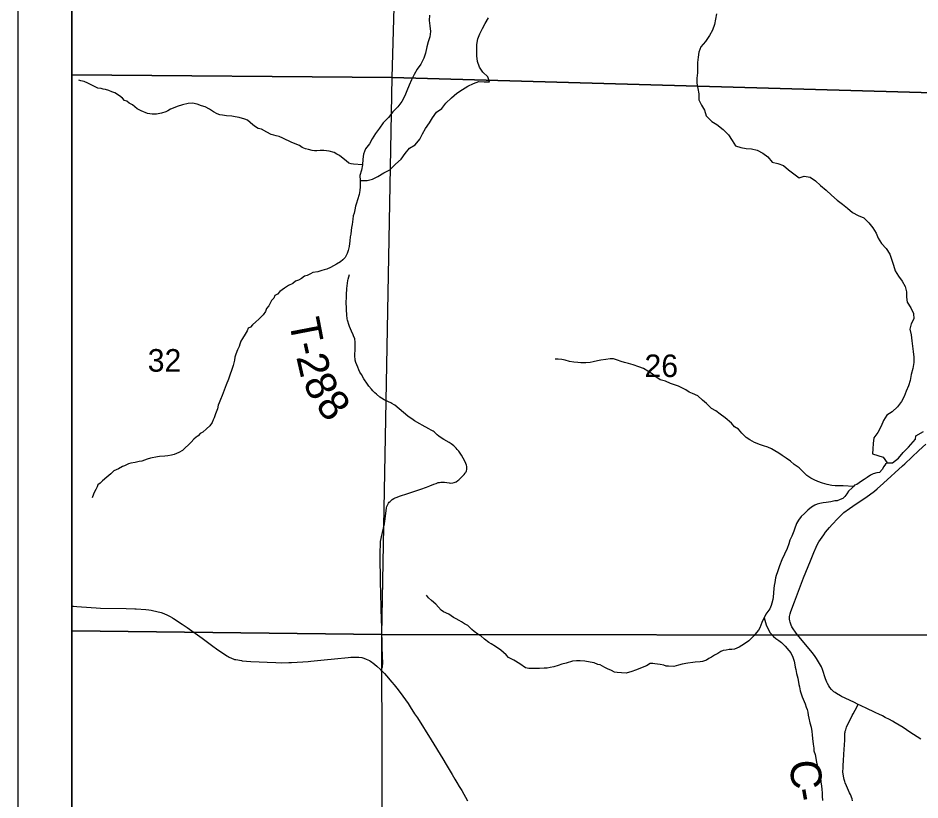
# Model space of a CAD drawing. Extents: x 0 to 34, y 0 to 22.
# Drawn here: x 18.5 to 20.172, y 15.359 to 16.809 of the extents above; entities that cross this region are included whole.
import ezdxf

# ---------------------------------------------------------------- set-up
doc = ezdxf.new("R2010")
doc.units = 0
for name, color, linetype in [('GM_X_Corporation', 7, 'Continuous'), ('GM_X_County_Road', 7, 'Continuous'), ('GM_X_County_Road_Text', 7, 'Continuous'), ('GM_X_Major_Lake', 7, 'Continuous'), ('GM_X_Minor_River', 7, 'Continuous'), ('GM_X_Section_Text', 7, 'Continuous'), ('GM_X_Township_Road', 7, 'Continuous'), ('GM_X_Township_Road_Text', 7, 'Continuous'), ('SH_Data', 7, 'Continuous')]:
    doc.layers.add(name, color=color, linetype=linetype)

msp = doc.modelspace()

# ---------------------------------------------------------------- linework, layer by layer
at = {"layer": 'GM_X_Corporation'}
for points in [[(18.6, 19.2331), (18.6, 14.6606), (18.9216, 14.6592), (19.4007, 14.6554), (19.8855, 14.6528), (20.2016, 14.6512), (20.203, 14.81), (20.1987, 15.2691), (20.2208, 16.9558), (20.2471, 18.8539), (20.254, 19.2058), (20.065, 19.208), (18.9898, 19.2261)], [(18.6, 17.7098), (18.6, 16.7037), (19.1937, 16.6992), (19.222, 17.6968)], [(20.2237, 17.6792), (20.2179, 16.6698), (19.1937, 16.6992), (19.222, 17.6968)], [(18.6, 16.7037), (18.6, 15.673), (19.1743, 15.6658), (19.1937, 16.6992)], [(19.1937, 16.6992), (20.2179, 16.6698), (20.1931, 15.6647), (19.1743, 15.6658)], [(18.6, 15.673), (18.6, 14.6612), (19.1768, 14.6588), (19.1743, 15.6658)], [(20.1931, 15.6647), (20.2028, 14.6536), (19.1768, 14.6588), (19.1743, 15.6658)]]:
    msp.add_lwpolyline(points, close=True, dxfattribs=at)
at = {"layer": 'GM_X_County_Road'}
for points in [[(18.6, 15.7185), (18.6029, 15.7184), (18.6087, 15.7179), (18.6357, 15.7158), (18.645, 15.7152), (18.6528, 15.7148), (18.7003, 15.7142), (18.7165, 15.7135), (18.7187, 15.7134), (18.7368, 15.7121), (18.7426, 15.7115), (18.7469, 15.711), (18.749, 15.7105), (18.7656, 15.7065), (18.7669, 15.706), (18.7759, 15.7026), (18.7817, 15.6996), (18.7865, 15.6971), (18.7883, 15.6959), (18.8043, 15.6853), (18.8133, 15.679), (18.8411, 15.6589), (18.8609, 15.6443), (18.8677, 15.6395), (18.887, 15.6266), (18.8898, 15.6249), (18.8915, 15.6241), (18.9, 15.6205), (18.9014, 15.6199), (18.9036, 15.6195), (18.914, 15.6176), (18.9155, 15.6174), (18.9318, 15.6161), (18.9472, 15.6152), (18.962, 15.6145), (18.9781, 15.6139), (18.9888, 15.6137), (19.0018, 15.6138), (19.0072, 15.6141), (19.0282, 15.6152), (19.038, 15.6161), (19.0425, 15.6166), (19.0672, 15.6187), (19.0869, 15.6209), (19.1122, 15.6234), (19.1169, 15.6238), (19.1249, 15.624), (19.1301, 15.624), (19.1319, 15.6237), (19.1371, 15.623), (19.1393, 15.6224), (19.144, 15.6211), (19.1455, 15.6205), (19.1512, 15.6177), (19.1533, 15.6164), (19.1557, 15.6148), (19.1575, 15.6135), (19.1652, 15.6072), (19.1717, 15.6012), (19.1734, 15.5992), (19.1756, 15.5972), (19.1792, 15.5934), (19.1832, 15.5891), (19.1931, 15.5777), (19.1974, 15.5726), (19.202, 15.5667), (19.2083, 15.5586), (19.2231, 15.5377), (19.2268, 15.5321), (19.2352, 15.5188), (19.2403, 15.5112), (19.2655, 15.4706), (19.2872, 15.4352), (19.2934, 15.4251), (19.3045, 15.4066), (19.3096, 15.3979), (19.3136, 15.3913), (19.318, 15.3838), (19.3224, 15.3765), (19.3333, 15.3577)], [(20.0481, 15.5186), (20.0515, 15.5255), (20.0571, 15.5363)], [(20.0468, 15.3575), (20.0459, 15.3609), (20.0428, 15.369), (20.0412, 15.3726), (20.0355, 15.3854), (20.0332, 15.3911), (20.0325, 15.3933), (20.0314, 15.3972), (20.0307, 15.4002), (20.0299, 15.4034), (20.0295, 15.4074), (20.0292, 15.4106), (20.0296, 15.4196), (20.0297, 15.4239), (20.0301, 15.4317), (20.0309, 15.4438), (20.0315, 15.4529), (20.0324, 15.4697), (20.0328, 15.4828), (20.033, 15.4848), (20.0335, 15.4868), (20.0342, 15.4894), (20.0358, 15.4943), (20.0378, 15.4986), (20.0407, 15.5043), (20.0465, 15.5155), (20.0481, 15.5186)]]:
    msp.add_lwpolyline(points, dxfattribs=at)
at = {"layer": 'GM_X_Major_Lake'}
for points in [[(19.2627, 16.8144), (19.262, 16.8045), (19.2631, 16.795), (19.2643, 16.7844), (19.2635, 16.7745), (19.2605, 16.765), (19.2579, 16.7556), (19.2552, 16.7442), (19.2522, 16.7347), (19.2465, 16.724), (19.2397, 16.7146), (19.2344, 16.7043), (19.2291, 16.6944), (19.2253, 16.6849), (19.2208, 16.6743), (19.217, 16.6648), (19.2117, 16.6542), (19.2042, 16.6447), (19.1947, 16.6352), (19.1868, 16.6249), (19.1769, 16.6147), (19.1701, 16.6052), (19.1626, 16.5953), (19.1565, 16.5854), (19.1512, 16.576), (19.144, 16.5665), (19.1402, 16.557), (19.1391, 16.5475), (19.1387, 16.5369), (19.1365, 16.527), (19.1338, 16.5175), (19.1342, 16.508), (19.1471, 16.508), (19.1569, 16.5107), (19.1671, 16.5153), (19.1781, 16.5221), (19.1891, 16.5278), (19.1997, 16.5384), (19.2099, 16.5476), (19.2175, 16.5578), (19.2258, 16.5681), (19.236, 16.5741), (19.2451, 16.5844), (19.25, 16.5947), (19.2553, 16.6041), (19.2625, 16.6148), (19.2681, 16.6243), (19.2757, 16.6345), (19.2856, 16.6417)], [(19.2856, 16.6417), (19.2931, 16.6512), (19.3037, 16.6615), (19.3135, 16.6699), (19.3238, 16.6767), (19.3336, 16.6828), (19.3442, 16.6877), (19.354, 16.6915), (19.3639, 16.6908), (19.3741, 16.6908), (19.3711, 16.7003), (19.3616, 16.7086), (19.3555, 16.7181), (19.3514, 16.7287), (19.3506, 16.739), (19.3506, 16.7496), (19.3502, 16.7602), (19.3525, 16.7705), (19.3563, 16.7799), (19.3608, 16.7898), (19.3657, 16.7993), (19.3721, 16.8099)], [(19.7946, 16.8168), (19.7908, 16.7971), (19.787, 16.7865), (19.7817, 16.777), (19.7742, 16.766), (19.7659, 16.7561), (19.7621, 16.7462), (19.7606, 16.7364), (19.7598, 16.7269), (19.7598, 16.7075), (19.7583, 16.698), (19.7583, 16.6885), (19.7602, 16.6783), (19.7617, 16.6684), (19.7617, 16.6578), (19.7667, 16.6479), (19.7727, 16.6381), (19.7754, 16.6278), (19.786, 16.6176), (19.7955, 16.6116), (19.8072, 16.6028), (19.8171, 16.5926), (19.8239, 16.5824), (19.8299, 16.5725), (19.8398, 16.5691), (19.8496, 16.5672)], [(19.8496, 16.5672), (19.8595, 16.5665), (19.8704, 16.5642), (19.8803, 16.5589), (19.8901, 16.5517), (19.8981, 16.5418), (19.9083, 16.5396), (19.9189, 16.5358), (19.9284, 16.5278), (19.9382, 16.5206), (19.9477, 16.5131), (19.9575, 16.5157), (19.9681, 16.5142), (19.978, 16.5074), (19.9878, 16.4987), (19.998, 16.49), (20.0079, 16.4805), (20.0181, 16.4714), (20.028, 16.4638), (20.0374, 16.4566), (20.0469, 16.4487), (20.0575, 16.4433), (20.0677, 16.4388), (20.0772, 16.4297), (20.0844, 16.4202), (20.0905, 16.4104), (20.0946, 16.4009), (20.1003, 16.3914), (20.1094, 16.3816), (20.1162, 16.3713), (20.123, 16.3508), (20.1261, 16.3406), (20.1321, 16.3307), (20.1389, 16.3212), (20.1446, 16.3114), (20.1469, 16.3015), (20.1469, 16.2917), (20.148, 16.2822), (20.1552, 16.2719), (20.1598, 16.2613), (20.1602, 16.2514), (20.1556, 16.242), (20.153, 16.2325), (20.1556, 16.2215), (20.1568, 16.2105), (20.1579, 16.2006), (20.1591, 16.1911), (20.1602, 16.1801), (20.1602, 16.1702), (20.1587, 16.1592), (20.1557, 16.1482), (20.1534, 16.1372), (20.1504, 16.1273), (20.1466, 16.1175), (20.1424, 16.1076), (20.1379, 16.0981), (20.1303, 16.0882), (20.1205, 16.0791), (20.1103, 16.073), (20.1042, 16.0631), (20.0997, 16.0521), (20.0936, 16.0404), (20.0864, 16.0305), (20.0849, 16.0199), (20.0842, 16.0104), (20.0838, 16.0009), (20.0936, 15.9982), (20.1039, 15.9948), (20.1111, 15.9846), (20.1209, 15.9842), (20.1319, 15.9933), (20.141, 16.0032), (20.1504, 16.0135), (20.1591, 16.0233), (20.1633, 16.0283)], [(20.1633, 16.0283), (20.1645, 16.0342), (20.1784, 16.0423)]]:
    msp.add_lwpolyline(points, dxfattribs=at)
at = {"layer": 'GM_X_Minor_River'}
for points in [[(19.1387, 16.5369), (19.1219, 16.5381), (19.1174, 16.5388), (19.1132, 16.5399), (19.1082, 16.5444), (19.1029, 16.5489), (19.0956, 16.5545), (19.091, 16.5571), (19.086, 16.56), (19.0765, 16.5626), (19.0671, 16.5639), (19.0599, 16.5635), (19.0538, 16.563), (19.0497, 16.5629), (19.0451, 16.5636), (19.0386, 16.5654), (19.033, 16.5669), (19.0265, 16.5694), (19.0219, 16.5728), (19.0074, 16.5783), (18.9906, 16.5864), (18.9842, 16.5893), (18.9785, 16.5908), (18.9739, 16.5919), (18.969, 16.5933), (18.9613, 16.5978), (18.951, 16.6029), (18.945, 16.6047), (18.9404, 16.6077), (18.9354, 16.6115), (18.9254, 16.6197), (18.9205, 16.6215), (18.9102, 16.6248), (18.9026, 16.6258), (18.8966, 16.6272), (18.8863, 16.6282), (18.8791, 16.6293), (18.8742, 16.63), (18.8689, 16.6318), (18.8624, 16.6351), (18.8551, 16.6403), (18.8467, 16.6448), (18.8402, 16.6466), (18.8323, 16.6495), (18.8231, 16.6513), (18.8156, 16.6508), (18.805, 16.6483), (18.7952, 16.6451), (18.7907, 16.6435), (18.7828, 16.64), (18.7779, 16.6373), (18.7738, 16.6353), (18.7659, 16.6329), (18.7564, 16.6312), (18.7489, 16.6307), (18.7401, 16.6325), (18.7283, 16.6373), (18.7211, 16.6406), (18.7119, 16.6481), (18.7058, 16.6514), (18.7016, 16.6548), (18.6974, 16.6566), (18.6939, 16.6607), (18.6878, 16.6648), (18.6794, 16.6708), (18.6737, 16.6722), (18.6684, 16.6748), (18.6623, 16.6766), (18.6581, 16.6773), (18.6539, 16.6784), (18.6482, 16.6795), (18.6402, 16.6828), (18.6345, 16.6861), (18.6292, 16.6883), (18.6223, 16.6916), (18.6166, 16.6927), (18.6124, 16.6941)], [(19.1342, 16.508), (19.1339, 16.4964), (19.1336, 16.4896), (19.1322, 16.4823), (19.1293, 16.472), (19.1275, 16.4662), (19.1257, 16.4601), (19.1243, 16.4536), (19.1229, 16.4475), (19.1214, 16.4422), (19.1208, 16.4361), (19.1194, 16.4265), (19.1179, 16.4208), (19.1173, 16.4151), (19.1166, 16.4086), (19.1159, 16.4036), (19.1153, 16.396), (19.1135, 16.3853), (19.1117, 16.378), (19.1103, 16.3727), (19.1062, 16.365), (19.1021, 16.3608), (19.0977, 16.3569), (19.0905, 16.3526), (19.0849, 16.3495), (19.0789, 16.3467), (19.0721, 16.3436), (19.0672, 16.342), (19.0631, 16.3408), (19.0555, 16.3384), (19.0465, 16.3371), (19.0419, 16.3351), (19.0359, 16.332), (19.031, 16.3304), (19.0254, 16.3265), (19.0201, 16.3234), (19.0145, 16.321), (19.0096, 16.3167), (19.0014, 16.3132), (18.9939, 16.3081), (18.9852, 16.3023), (18.9808, 16.2972), (18.9763, 16.2945), (18.9744, 16.2895), (18.97, 16.2853), (18.9648, 16.2757), (18.9607, 16.2707), (18.9585, 16.2653), (18.9544, 16.2588), (18.9466, 16.2507), (18.9406, 16.2456), (18.9346, 16.2402), (18.9309, 16.236), (18.9268, 16.234), (18.9246, 16.229), (18.9212, 16.2232), (18.9161, 16.2152), (18.9127, 16.2098), (18.9109, 16.2044), (18.9098, 16.2002), (18.9069, 16.1941), (18.9036, 16.1857), (18.9018, 16.1803), (18.9011, 16.175), (18.8986, 16.1646), (18.8899, 16.1394), (18.8859, 16.129), (18.8822, 16.1191), (18.8782, 16.1095), (18.8753, 16.1018), (18.8727, 16.0957), (18.8709, 16.0915), (18.8695, 16.0842), (18.8662, 16.0754), (18.8636, 16.0681), (18.8618, 16.0639), (18.8596, 16.0589), (18.8555, 16.0528), (18.8492, 16.0474), (18.8428, 16.0412), (18.8379, 16.0388), (18.8342, 16.0342), (18.8301, 16.0322), (18.8256, 16.028), (18.8207, 16.0229), (18.8159, 16.0175), (18.8095, 16.0121), (18.8047, 16.0075), (18.7983, 16.0035), (18.7896, 16), (18.7843, 15.9988), (18.7776, 15.9971), (18.7723, 15.9967), (18.7624, 15.9958), (18.7583, 15.9953), (18.7458, 15.9929), (18.7394, 15.9912), (18.7292, 15.9877), (18.7243, 15.9868), (18.7171, 15.9852)], [(20.0484, 15.9405), (20.0296, 15.9414), (20.0224, 15.9416), (20.0148, 15.9415), (20.0087, 15.9426), (20, 15.944), (19.9912, 15.9465), (19.9825, 15.9498), (19.9756, 15.9527), (19.9695, 15.9561), (19.9623, 15.9609), (19.9557, 15.9669), (19.9477, 15.9748), (19.9389, 15.9815), (19.932, 15.9875), (19.924, 15.9931), (19.9167, 15.9979), (19.9102, 16.0024), (19.9029, 16.0069), (19.8968, 16.0106), (19.8896, 16.0131), (19.882, 16.0161), (19.8763, 16.0179), (19.8649, 16.0223), (19.8565, 16.0271), (19.85, 16.0316), (19.8419, 16.0395), (19.8354, 16.047), (19.8281, 16.051), (19.8227, 16.0582), (19.8108, 16.0679), (19.8017, 16.0743), (19.7932, 16.0806), (19.7856, 16.0851), (19.7764, 16.0944), (19.7687, 16.1008), (19.7599, 16.1083), (19.75, 16.1131), (19.7443, 16.1157), (19.7378, 16.1198), (19.7317, 16.1231), (19.7241, 16.1264), (19.7096, 16.1315), (19.7001, 16.1356), (19.6902, 16.1385), (19.6822, 16.1441), (19.6753, 16.1493), (19.6673, 16.1545), (19.6596, 16.159), (19.6505, 16.1626), (19.6402, 16.1663), (19.6315, 16.1684), (19.6242, 16.1706), (19.6182, 16.172), (19.6109, 16.175), (19.6037, 16.1772), (19.5973, 16.1774), (19.5893, 16.1762), (19.5803, 16.1745), (19.5742, 16.1733), (19.5663, 16.1716), (19.5606, 16.1704), (19.5527, 16.1695), (19.5432, 16.1698), (19.5376, 16.1704), (19.53, 16.1711), (19.522, 16.1725), (19.5144, 16.1747), (19.5083, 16.1757), (19.5015, 16.1768), (19.4954, 16.1767)], [(18.7171, 15.9852), (18.7092, 15.9839), (18.7047, 15.9827), (18.6976, 15.9788), (18.6934, 15.9776), (18.6863, 15.9733), (18.6776, 15.9694), (18.672, 15.9639), (18.6649, 15.9577), (18.6567, 15.9508), (18.6522, 15.9469), (18.6481, 15.9438), (18.6466, 15.9396), (18.644, 15.9349), (18.6418, 15.9307), (18.64, 15.9265), (18.6374, 15.9196)], [(20.1111, 15.9846), (20.1077, 15.9818), (20.1048, 15.9775), (20.1018, 15.9718), (20.097, 15.9667), (20.0917, 15.9655), (20.0849, 15.9639), (20.08, 15.9615), (20.074, 15.9569), (20.0684, 15.9537), (20.0635, 15.9502), (20.0549, 15.9444), (20.0507, 15.9428), (20.0485, 15.9405)], [(20.0485, 15.9405), (20.0459, 15.9378), (20.0395, 15.932), (20.0362, 15.927), (20.0329, 15.922), (20.0287, 15.9185), (20.0242, 15.9161), (20.0182, 15.9141), (20.014, 15.9137), (20.0069, 15.9121), (19.9978, 15.9108), (19.9925, 15.9103), (19.9861, 15.9091), (19.9812, 15.9075), (19.977, 15.9059), (19.971, 15.902), (19.9643, 15.8966), (19.9576, 15.8904), (19.9516, 15.8846), (19.9468, 15.878), (19.9427, 15.8719), (19.9394, 15.8615), (19.938, 15.8573), (19.9343, 15.8485), (19.9306, 15.8412), (19.9285, 15.834), (19.9256, 15.8252), (19.9156, 15.8044), (19.9116, 15.7933), (19.908, 15.7822), (19.9051, 15.7753), (19.904, 15.7711), (19.903, 15.7624), (19.9019, 15.7566), (19.9012, 15.7513), (19.9006, 15.7433), (19.8996, 15.7353), (19.8989, 15.7307), (19.8975, 15.7242), (19.896, 15.72), (19.8934, 15.7138), (19.8901, 15.7088), (19.8864, 15.7035), (19.8845, 15.6992), (19.8812, 15.6935), (19.8786, 15.6881), (19.8768, 15.6831), (19.875, 15.6785), (19.8724, 15.6739), (19.8691, 15.6697), (19.8646, 15.6643), (19.8549, 15.6542), (19.8485, 15.6496), (19.8418, 15.6457), (19.8365, 15.6422), (19.8282, 15.639), (19.8229, 15.6381), (19.8184, 15.6381), (19.8124, 15.6372), (19.8071, 15.636), (19.8029, 15.6344), (19.7969, 15.6305), (19.7909, 15.6278), (19.7857, 15.6242), (19.7808, 15.6215), (19.7759, 15.6184), (19.7687, 15.6156), (19.7642, 15.6152), (19.7551, 15.6146), (19.7506, 15.6142), (19.7415, 15.6129), (19.7313, 15.6109), (19.7245, 15.6089), (19.72, 15.6076), (19.7155, 15.6068), (19.706, 15.6071), (19.7015, 15.6074), (19.6973, 15.6092), (19.6901, 15.6106), (19.6806, 15.6116), (19.6764, 15.6119), (19.6719, 15.6119), (19.6647, 15.6076), (19.6598, 15.606), (19.6493, 15.6016), (19.6448, 15.6), (19.6376, 15.5976), (19.6271, 15.5944), (19.6184, 15.5947)], [(19.6184, 15.5947), (19.6104, 15.5953), (19.6055, 15.5964), (19.6001, 15.5994), (19.5929, 15.6023), (19.5875, 15.6049), (19.5788, 15.6097), (19.5746, 15.6104), (19.5677, 15.6134), (19.5605, 15.6148), (19.5507, 15.6165), (19.5423, 15.6172), (19.5355, 15.6174), (19.5276, 15.6166), (19.5163, 15.613), (19.5083, 15.6109), (19.5012, 15.6082), (19.4929, 15.6061), (19.4861, 15.6049), (19.4808, 15.6037), (19.4751, 15.6036), (19.4668, 15.6031), (19.4509, 15.6028), (19.4467, 15.6032), (19.4407, 15.6042), (19.4303, 15.6113), (19.4193, 15.6184), (19.4094, 15.6235), (19.4047, 15.6284), (19.3952, 15.6367), (19.3848, 15.6437), (19.3768, 15.6489), (19.3726, 15.6512), (19.3646, 15.6575), (19.3577, 15.6635), (19.352, 15.6665), (19.3454, 15.6717), (19.3412, 15.6755), (19.3336, 15.6826), (19.3278, 15.6859), (19.3221, 15.6896), (19.3175, 15.6922), (19.3122, 15.6952), (19.3072, 15.6974), (19.2984, 15.7034), (19.2889, 15.7082), (19.2843, 15.7112), (19.2793, 15.7164), (19.2743, 15.7224), (19.2667, 15.7288), (19.2609, 15.734), (19.2571, 15.7389)], [(19.883, 15.6966), (19.8867, 15.6837), (19.891, 15.6746), (19.8944, 15.6689), (19.9002, 15.6622), (19.9048, 15.6584), (19.9105, 15.6547), (19.9151, 15.651), (19.922, 15.6446), (19.929, 15.6363), (19.9328, 15.6322), (19.936, 15.6242), (19.9387, 15.6166), (19.9399, 15.6094), (19.9408, 15.6053), (19.9416, 15.6011), (19.9432, 15.5935), (19.9456, 15.5848), (19.9476, 15.5734), (19.9488, 15.5692), (19.9501, 15.5612), (19.9533, 15.5506), (19.9588, 15.5373), (19.9607, 15.5309), (19.9627, 15.5267), (19.9639, 15.5218), (19.9647, 15.5161), (19.9659, 15.5108), (19.9676, 15.5024), (19.97, 15.4941), (19.9712, 15.4861), (19.9721, 15.48), (19.9725, 15.4728), (19.9738, 15.4625), (19.975, 15.4553), (19.9751, 15.45), (19.9779, 15.4432), (19.9803, 15.4291), (19.982, 15.4211), (19.9832, 15.4158), (19.9848, 15.4101), (19.9864, 15.4048), (19.9872, 15.3999), (19.9884, 15.3919), (19.9893, 15.3855), (19.9898, 15.3786), (19.9906, 15.3725), (19.9907, 15.366), (19.9912, 15.3581)]]:
    msp.add_lwpolyline(points, dxfattribs=at)
at = {"layer": 'GM_X_Township_Road'}
for points in [[(19.2887, 15.9485), (19.2904, 15.9484), (19.2989, 15.9471), (19.3013, 15.9469), (19.3058, 15.9471), (19.3083, 15.9477), (19.3101, 15.9484), (19.3119, 15.9494), (19.3152, 15.9516), (19.3169, 15.9531), (19.325, 15.9609), (19.3269, 15.9629), (19.3287, 15.9651), (19.3296, 15.9665), (19.3305, 15.9679), (19.3313, 15.9697), (19.3318, 15.9717), (19.332, 15.9737), (19.3318, 15.9776), (19.3313, 15.9801), (19.3302, 15.9829), (19.3279, 15.9873), (19.3219, 15.9983), (19.3195, 16.0024), (19.3169, 16.0062), (19.3143, 16.009), (19.3124, 16.0113), (19.3078, 16.0158), (19.3055, 16.0177), (19.3028, 16.0198), (19.2993, 16.022), (19.289, 16.0276), (19.2859, 16.0297), (19.2799, 16.034), (19.2772, 16.0364), (19.2711, 16.0417), (19.2695, 16.0429), (19.2661, 16.045), (19.2614, 16.0475), (19.2489, 16.0541), (19.2446, 16.0565), (19.235, 16.0622), (19.2323, 16.064), (19.2228, 16.0711), (19.2146, 16.0776), (19.1983, 16.0911), (19.197, 16.092), (19.1931, 16.0944), (19.1911, 16.0954), (19.1813, 16.0998), (19.1787, 16.1012), (19.1735, 16.1044), (19.1709, 16.1063), (19.1645, 16.1115), (19.1613, 16.1143), (19.1576, 16.118), (19.1549, 16.1211), (19.1503, 16.1263), (19.1477, 16.1304), (19.1412, 16.1403), (19.1364, 16.1483), (19.1337, 16.1527), (19.1318, 16.1568), (19.1297, 16.1617), (19.1278, 16.1659), (19.1262, 16.1706), (19.125, 16.1746), (19.1247, 16.1776), (19.1244, 16.1801), (19.1243, 16.1828), (19.1244, 16.1871), (19.1247, 16.1919), (19.1252, 16.2044), (19.1249, 16.2101), (19.1244, 16.2126), (19.124, 16.2145), (19.122, 16.2196), (19.121, 16.222), (19.1181, 16.2283), (19.1144, 16.2369), (19.1135, 16.2393), (19.1106, 16.249), (19.1102, 16.2516), (19.1094, 16.2588), (19.1093, 16.2615), (19.109, 16.2659), (19.1087, 16.2729), (19.1084, 16.2799), (19.1088, 16.2934), (19.109, 16.2959), (19.1097, 16.3078), (19.1114, 16.3227), (19.1122, 16.3251), (19.1147, 16.3336)], [(20.1736, 15.472), (20.1532, 15.4851), (20.1467, 15.4893), (20.1405, 15.4933), (20.1335, 15.4977), (20.126, 15.5023), (20.121, 15.5052), (20.1152, 15.5084), (20.1076, 15.5123), (20.1023, 15.515), (20.0954, 15.5184), (20.0899, 15.5208), (20.0841, 15.5235), (20.0773, 15.5267), (20.0707, 15.5297), (20.0651, 15.5326), (20.0601, 15.5348), (20.0571, 15.5363), (20.0494, 15.5402), (20.0266, 15.551), (20.0246, 15.5521), (20.0169, 15.5565), (20.0146, 15.5583), (20.0123, 15.5599), (20.0093, 15.5625), (20.0081, 15.5637), (20.0049, 15.5678), (20.003, 15.5709), (20.0006, 15.5753), (19.9995, 15.5775), (19.9968, 15.584), (19.991, 15.6008), (19.9891, 15.6059), (19.9875, 15.6093), (19.9859, 15.6123), (19.9802, 15.6215), (19.9776, 15.6252), (19.9724, 15.6321), (19.9595, 15.6475), (19.945, 15.6654), (19.9425, 15.6686), (19.9357, 15.6782), (19.9345, 15.6802), (19.9331, 15.6833), (19.9323, 15.6851), (19.9311, 15.6888), (19.9304, 15.6914), (19.93, 15.6946), (19.9302, 15.6996), (19.9304, 15.7019), (19.931, 15.7045), (19.9323, 15.7086), (19.939, 15.7264), (19.9559, 15.7709), (19.9689, 15.8023), (19.9751, 15.8178), (19.9796, 15.8282), (19.9821, 15.8334), (19.9846, 15.8381), (19.9872, 15.8419), (19.9937, 15.8511), (19.9969, 15.8557), (20.0043, 15.8647), (20.009, 15.8699), (20.0197, 15.8814), (20.0226, 15.8843), (20.0293, 15.8907), (20.0309, 15.892), (20.0415, 15.8999), (20.0472, 15.9038), (20.0741, 15.9217), (20.0782, 15.9247), (20.0879, 15.9321), (20.0925, 15.9359), (20.1043, 15.9464), (20.1396, 15.9787), (20.1437, 15.9826), (20.1697, 16.0072), (20.1825, 16.0188)], [(19.1734, 15.5992), (19.1739, 15.6004), (19.1742, 15.6015), (19.1746, 15.6027), (19.1753, 15.6054), (19.1758, 15.6083), (19.1761, 15.6117), (19.1762, 15.6139), (19.1758, 15.6247), (19.1752, 15.6437), (19.1744, 15.678), (19.1733, 15.7123), (19.1722, 15.7458), (19.1719, 15.7602), (19.1713, 15.8162), (19.1716, 15.8359), (19.1718, 15.8383), (19.1729, 15.844), (19.1737, 15.8468), (19.1791, 15.8709), (19.1802, 15.8759), (19.1813, 15.8856), (19.1832, 15.901), (19.1837, 15.9034), (19.1846, 15.9058), (19.1869, 15.9094), (19.1882, 15.9111), (19.1897, 15.9126), (19.1918, 15.9145), (19.1936, 15.9161), (19.1965, 15.9179), (19.1991, 15.9192), (19.2026, 15.9209), (19.207, 15.9226), (19.2225, 15.9277), (19.2338, 15.9314), (19.2468, 15.9357), (19.2572, 15.9394), (19.2632, 15.9415), (19.2707, 15.9445), (19.2748, 15.9462), (19.2789, 15.9476), (19.2814, 15.948), (19.284, 15.9483), (19.2879, 15.9486), (19.2887, 15.9485)]]:
    msp.add_lwpolyline(points, dxfattribs=at)
at = {"layer": 'SH_Data'}
for points in [[(18.5, 20.5), (25.5, 20.5), (25.5, 13.5), (18.5, 13.5)], [(18.6, 20.4), (25.4, 20.4), (25.4, 13.6), (18.6, 13.6)]]:
    msp.add_lwpolyline(points, close=True, dxfattribs=at)

# ---------------------------------------------------------------- texts
at = {"layer": 'GM_X_County_Road_Text'}
for s, rotation, p in [('C', 272.5221, (19.9313, 15.4325)), ('-', 280.0267, (19.9343, 15.3778))]:
    msp.add_text(s, height=0.0568, rotation=rotation, dxfattribs=at).set_placement(p)
at = {"layer": 'GM_X_Section_Text'}
for s, p in [('32', (18.7404, 16.1534)), ('26', (19.6612, 16.1434))]:
    msp.add_text(s, height=0.04186, rotation=0, dxfattribs=at).set_placement(p)
at = {"layer": 'GM_X_Township_Road_Text'}
for s, rotation, p in [('T', 280.9216, (19.0019, 16.2475)), ('-', 282.4423, (19.0103, 16.2042)), ('2', 282.9819, (19.0155, 16.1808)), ('8', 294.5801, (19.0274, 16.1349)), ('8', 308.4406, (19.0497, 16.0903))]:
    msp.add_text(s, height=0.0568, rotation=rotation, dxfattribs=at).set_placement(p)

doc.saveas('drawing.dxf')
